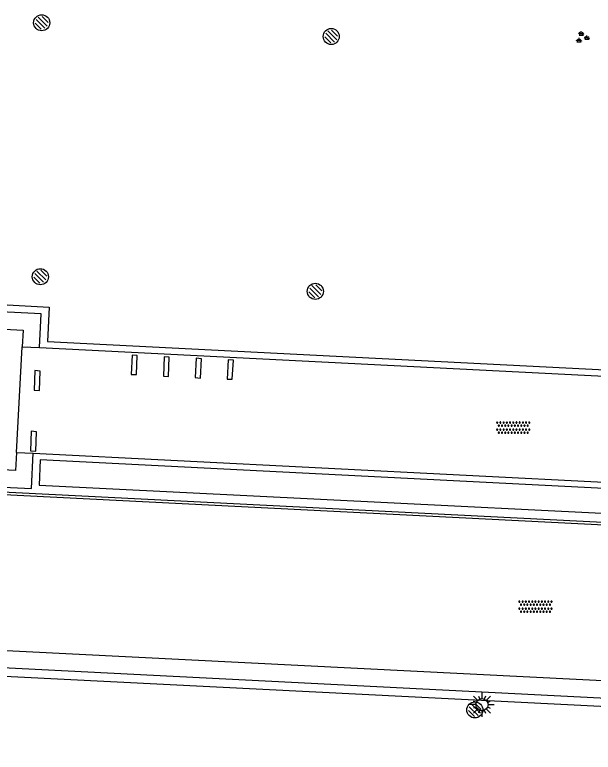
# Model space of a CAD drawing. Extents: x 132994 to 136000, y 393499 to 395512.
# Drawn here: x 133051.72 to 133087.76, y 394597.21 to 394643.12 of the extents above; entities that cross this region are included whole.
import ezdxf

# ---------------------------------------------------------------- set-up
doc = ezdxf.new("R2010")
doc.units = 0
for name, color, linetype in [('bs-afsc-hekwerk laag', 7, 'Continuous'), ('bs-symb-sproeier', 7, 'Continuous'), ('bs-symb-tijdwaarneming atletiek', 7, 'Continuous'), ('bs-symb-veldverlichting', 7, 'Continuous'), ('gg-afsc-hekwerk', 7, 'Continuous'), ('gg-knt-verharding', 7, 'Continuous'), ('gt-grn-afwateringsgoot', 7, 'Continuous'), ('gt-symb-groenvak', 7, 'Continuous'), ('gt-symb-overige verharding', 7, 'Continuous')]:
    doc.layers.add(name, color=color, linetype=linetype)

# ---------------------------------------------------------------- blocks, each defined once
blk = doc.blocks.new('gt0-GRVAK')
at = {"layer": 'gt-symb-groenvak'}
for p, q in [((-0.11, 0.189), (-0.228, 0.24)), ((-0.182, 0.153), (0.088, 0.153)), ((-0.091, 0.211), (-0.156, 0.322)), ((-0.047, 0.214), (-0.047, 0.393)), ((-0.004, 0.211), (0.061, 0.322)), ((0.015, 0.189), (0.133, 0.24)), ((0.262, -0.052), (0.197, 0.059)), ((0.305, -0.049), (0.305, 0.13)), ((0.349, -0.052), (0.414, 0.059)), ((-0.245, -0.228), (-0.363, -0.177)), ((-0.318, -0.264), (-0.047, -0.264)), ((-0.226, -0.206), (-0.291, -0.095)), ((-0.183, -0.203), (-0.183, -0.024)), ((-0.139, -0.206), (-0.074, -0.095)), ((-0.12, -0.228), (-0.002, -0.177)), ((0.243, -0.074), (0.125, -0.023)), ((0.17, -0.11), (0.441, -0.11)), ((0.368, -0.074), (0.486, -0.023))]:
    blk.add_line(p, q, dxfattribs=at)
blk = doc.blocks.new('bs0-TIJDW')
at = {"layer": 'bs-symb-tijdwaarneming atletiek'}
for p, q in [((-0.345, 0.203), (0.203, -0.345)), ((-0.212, 0.354), (0.345, -0.203)), ((0.025, 0.399), (0.399, 0.025)), ((-0.399, -0.025), (-0.025, -0.399))]:
    blk.add_line(p, q, dxfattribs=at)
blk.add_circle((0, 0), 0.5, dxfattribs=at)
blk = doc.blocks.new('bs0-VELDV')
at = {"layer": 'bs-symb-veldverlichting'}
for p, q in [((-0.53, 0.53), (-0.265, 0.265)), ((-0.215, 0.52), (-0.144, 0.346)), ((0, 0.75), (0, 0.375)), ((0.215, 0.52), (0.144, 0.346)), ((0.265, 0.265), (0.53, 0.53)), ((-0.375, 0), (-0.75, 0)), ((-0.346, 0.144), (-0.52, 0.215)), ((0.346, 0.144), (0.52, 0.215)), ((0.375, 0), (0.75, 0)), ((-0.265, -0.265), (-0.53, -0.53)), ((-0.346, -0.144), (-0.52, -0.215)), ((-0.144, -0.346), (-0.215, -0.52)), ((0, -0.375), (0, -0.75)), ((0.144, -0.346), (0.215, -0.52)), ((0.265, -0.265), (0.53, -0.53)), ((0.346, -0.144), (0.52, -0.215))]:
    blk.add_line(p, q, dxfattribs=at)
blk.add_circle((0, 0), 0.375, dxfattribs=at)
blk = doc.blocks.new('gt0-OVH')
at = {"layer": 'gt-symb-overige verharding'}
for points in [[(-0.972, 0.298), (-0.967, 0.308), (-0.965, 0.319), (-0.966, 0.33), (-0.971, 0.34), (-0.978, 0.348), (-0.988, 0.353), (-0.999, 0.355), (-1.01, 0.354), (-1.02, 0.349), (-1.028, 0.342), (-1.033, 0.332), (-1.035, 0.321), (-1.034, 0.31), (-1.029, 0.3), (-1.022, 0.292), (-1.012, 0.287), (-1.001, 0.285), (-0.99, 0.286), (-0.98, 0.291)], [(-0.872, 0.106), (-0.867, 0.116), (-0.865, 0.126), (-0.866, 0.137), (-0.871, 0.147), (-0.878, 0.156), (-0.888, 0.161), (-0.899, 0.163), (-0.91, 0.162), (-0.92, 0.157), (-0.928, 0.15), (-0.933, 0.14), (-0.935, 0.129), (-0.934, 0.118), (-0.929, 0.108), (-0.922, 0.1), (-0.912, 0.095), (-0.901, 0.092), (-0.89, 0.094), (-0.88, 0.098)], [(-0.772, 0.298), (-0.767, 0.308), (-0.765, 0.319), (-0.766, 0.33), (-0.771, 0.34), (-0.778, 0.348), (-0.788, 0.353), (-0.799, 0.355), (-0.81, 0.354), (-0.82, 0.349), (-0.828, 0.342), (-0.833, 0.332), (-0.835, 0.321), (-0.834, 0.31), (-0.829, 0.3), (-0.822, 0.292), (-0.812, 0.287), (-0.801, 0.285), (-0.79, 0.286), (-0.78, 0.291)], [(-0.672, 0.106), (-0.667, 0.116), (-0.665, 0.126), (-0.666, 0.137), (-0.671, 0.147), (-0.678, 0.156), (-0.688, 0.161), (-0.699, 0.163), (-0.71, 0.162), (-0.72, 0.157), (-0.728, 0.15), (-0.733, 0.14), (-0.735, 0.129), (-0.734, 0.118), (-0.729, 0.108), (-0.722, 0.1), (-0.712, 0.095), (-0.701, 0.092), (-0.69, 0.094), (-0.68, 0.098)], [(-0.572, 0.298), (-0.567, 0.308), (-0.565, 0.319), (-0.566, 0.33), (-0.571, 0.34), (-0.578, 0.348), (-0.588, 0.353), (-0.599, 0.355), (-0.61, 0.354), (-0.62, 0.349), (-0.628, 0.342), (-0.633, 0.332), (-0.635, 0.321), (-0.634, 0.31), (-0.629, 0.3), (-0.622, 0.292), (-0.612, 0.287), (-0.601, 0.285), (-0.59, 0.286), (-0.58, 0.291)], [(-0.472, 0.106), (-0.467, 0.116), (-0.465, 0.126), (-0.466, 0.137), (-0.471, 0.147), (-0.478, 0.156), (-0.488, 0.161), (-0.499, 0.163), (-0.51, 0.162), (-0.52, 0.157), (-0.528, 0.15), (-0.533, 0.14), (-0.535, 0.129), (-0.534, 0.118), (-0.529, 0.108), (-0.522, 0.1), (-0.512, 0.095), (-0.501, 0.092), (-0.49, 0.094), (-0.48, 0.098)], [(-0.372, 0.298), (-0.367, 0.308), (-0.365, 0.319), (-0.366, 0.33), (-0.371, 0.34), (-0.378, 0.348), (-0.388, 0.353), (-0.399, 0.355), (-0.41, 0.354), (-0.42, 0.349), (-0.428, 0.342), (-0.433, 0.332), (-0.435, 0.321), (-0.434, 0.31), (-0.429, 0.3), (-0.422, 0.292), (-0.412, 0.287), (-0.401, 0.285), (-0.39, 0.286), (-0.38, 0.291)], [(-0.272, 0.106), (-0.267, 0.116), (-0.265, 0.126), (-0.266, 0.137), (-0.271, 0.147), (-0.278, 0.156), (-0.288, 0.161), (-0.299, 0.163), (-0.31, 0.162), (-0.32, 0.157), (-0.328, 0.15), (-0.333, 0.14), (-0.335, 0.129), (-0.334, 0.118), (-0.329, 0.108), (-0.322, 0.1), (-0.312, 0.095), (-0.301, 0.092), (-0.29, 0.094), (-0.28, 0.098)], [(-0.172, 0.298), (-0.167, 0.308), (-0.165, 0.319), (-0.166, 0.33), (-0.171, 0.34), (-0.178, 0.348), (-0.188, 0.353), (-0.199, 0.355), (-0.21, 0.354), (-0.22, 0.349), (-0.228, 0.342), (-0.233, 0.332), (-0.235, 0.321), (-0.234, 0.31), (-0.229, 0.3), (-0.222, 0.292), (-0.212, 0.287), (-0.201, 0.285), (-0.19, 0.286), (-0.18, 0.291)], [(-0.072, 0.106), (-0.067, 0.116), (-0.065, 0.126), (-0.066, 0.137), (-0.071, 0.147), (-0.078, 0.156), (-0.088, 0.161), (-0.099, 0.163), (-0.11, 0.162), (-0.12, 0.157), (-0.128, 0.15), (-0.133, 0.14), (-0.135, 0.129), (-0.134, 0.118), (-0.129, 0.108), (-0.122, 0.1), (-0.112, 0.095), (-0.101, 0.092), (-0.09, 0.094), (-0.08, 0.098)], [(0.028, 0.298), (0.033, 0.308), (0.035, 0.319), (0.034, 0.33), (0.029, 0.34), (0.022, 0.348), (0.012, 0.353), (0.001, 0.355), (-0.01, 0.354), (-0.02, 0.349), (-0.028, 0.342), (-0.033, 0.332), (-0.035, 0.321), (-0.034, 0.31), (-0.029, 0.3), (-0.022, 0.292), (-0.012, 0.287), (-0.001, 0.285), (0.01, 0.286), (0.02, 0.291)], [(0.128, 0.106), (0.133, 0.116), (0.135, 0.126), (0.134, 0.137), (0.129, 0.147), (0.122, 0.156), (0.112, 0.161), (0.101, 0.163), (0.09, 0.162), (0.08, 0.157), (0.072, 0.15), (0.067, 0.14), (0.065, 0.129), (0.066, 0.118), (0.071, 0.108), (0.078, 0.1), (0.088, 0.095), (0.099, 0.092), (0.11, 0.094), (0.12, 0.098)], [(0.228, 0.298), (0.233, 0.308), (0.235, 0.319), (0.234, 0.33), (0.229, 0.34), (0.222, 0.348), (0.212, 0.353), (0.201, 0.355), (0.19, 0.354), (0.18, 0.349), (0.172, 0.342), (0.167, 0.332), (0.165, 0.321), (0.166, 0.31), (0.171, 0.3), (0.178, 0.292), (0.188, 0.287), (0.199, 0.285), (0.21, 0.286), (0.22, 0.291)], [(0.328, 0.106), (0.333, 0.116), (0.335, 0.126), (0.334, 0.137), (0.329, 0.147), (0.322, 0.156), (0.312, 0.161), (0.301, 0.163), (0.29, 0.162), (0.28, 0.157), (0.272, 0.15), (0.267, 0.14), (0.265, 0.129), (0.266, 0.118), (0.271, 0.108), (0.278, 0.1), (0.288, 0.095), (0.299, 0.092), (0.31, 0.094), (0.32, 0.098)], [(0.428, 0.298), (0.433, 0.308), (0.435, 0.319), (0.434, 0.33), (0.429, 0.34), (0.422, 0.348), (0.412, 0.353), (0.401, 0.355), (0.39, 0.354), (0.38, 0.349), (0.372, 0.342), (0.367, 0.332), (0.365, 0.321), (0.366, 0.31), (0.371, 0.3), (0.378, 0.292), (0.388, 0.287), (0.399, 0.285), (0.41, 0.286), (0.42, 0.291)], [(0.528, 0.106), (0.533, 0.116), (0.535, 0.126), (0.534, 0.137), (0.529, 0.147), (0.522, 0.156), (0.512, 0.161), (0.501, 0.163), (0.49, 0.162), (0.48, 0.157), (0.472, 0.15), (0.467, 0.14), (0.465, 0.129), (0.466, 0.118), (0.471, 0.108), (0.478, 0.1), (0.488, 0.095), (0.499, 0.092), (0.51, 0.094), (0.52, 0.098)], [(0.628, 0.298), (0.633, 0.308), (0.635, 0.319), (0.634, 0.33), (0.629, 0.34), (0.622, 0.348), (0.612, 0.353), (0.601, 0.355), (0.59, 0.354), (0.58, 0.349), (0.572, 0.342), (0.567, 0.332), (0.565, 0.321), (0.566, 0.31), (0.571, 0.3), (0.578, 0.292), (0.588, 0.287), (0.599, 0.285), (0.61, 0.286), (0.62, 0.291)], [(0.728, 0.106), (0.733, 0.116), (0.735, 0.126), (0.734, 0.137), (0.729, 0.147), (0.722, 0.156), (0.712, 0.161), (0.701, 0.163), (0.69, 0.162), (0.68, 0.157), (0.672, 0.15), (0.667, 0.14), (0.665, 0.129), (0.666, 0.118), (0.671, 0.108), (0.678, 0.1), (0.688, 0.095), (0.699, 0.092), (0.71, 0.094), (0.72, 0.098)], [(0.828, 0.298), (0.833, 0.308), (0.835, 0.319), (0.834, 0.33), (0.829, 0.34), (0.822, 0.348), (0.812, 0.353), (0.801, 0.355), (0.79, 0.354), (0.78, 0.349), (0.772, 0.342), (0.767, 0.332), (0.765, 0.321), (0.766, 0.31), (0.771, 0.3), (0.778, 0.292), (0.788, 0.287), (0.799, 0.285), (0.81, 0.286), (0.82, 0.291)], [(0.928, 0.106), (0.933, 0.116), (0.935, 0.126), (0.934, 0.137), (0.929, 0.147), (0.922, 0.156), (0.912, 0.161), (0.901, 0.163), (0.89, 0.162), (0.88, 0.157), (0.872, 0.15), (0.867, 0.14), (0.865, 0.129), (0.866, 0.118), (0.871, 0.108), (0.878, 0.1), (0.888, 0.095), (0.899, 0.092), (0.91, 0.094), (0.92, 0.098)], [(1.028, 0.298), (1.033, 0.308), (1.035, 0.319), (1.034, 0.33), (1.029, 0.34), (1.022, 0.348), (1.012, 0.353), (1.001, 0.355), (0.99, 0.354), (0.98, 0.349), (0.972, 0.342), (0.967, 0.332), (0.965, 0.321), (0.966, 0.31), (0.971, 0.3), (0.978, 0.292), (0.988, 0.287), (0.999, 0.285), (1.01, 0.286), (1.02, 0.291)], [(-0.972, -0.142), (-0.967, -0.132), (-0.965, -0.121), (-0.966, -0.11), (-0.971, -0.1), (-0.978, -0.092), (-0.988, -0.087), (-0.999, -0.085), (-1.01, -0.086), (-1.02, -0.091), (-1.028, -0.098), (-1.033, -0.108), (-1.035, -0.119), (-1.034, -0.13), (-1.029, -0.14), (-1.022, -0.148), (-1.012, -0.153), (-1.001, -0.155), (-0.99, -0.154), (-0.98, -0.149)], [(-0.872, -0.334), (-0.867, -0.324), (-0.865, -0.314), (-0.866, -0.303), (-0.871, -0.293), (-0.878, -0.284), (-0.888, -0.279), (-0.899, -0.277), (-0.91, -0.278), (-0.92, -0.283), (-0.928, -0.29), (-0.933, -0.3), (-0.935, -0.311), (-0.934, -0.322), (-0.929, -0.332), (-0.922, -0.34), (-0.912, -0.345), (-0.901, -0.348), (-0.89, -0.346), (-0.88, -0.342)], [(-0.772, -0.142), (-0.767, -0.132), (-0.765, -0.121), (-0.766, -0.11), (-0.771, -0.1), (-0.778, -0.092), (-0.788, -0.087), (-0.799, -0.085), (-0.81, -0.086), (-0.82, -0.091), (-0.828, -0.098), (-0.833, -0.108), (-0.835, -0.119), (-0.834, -0.13), (-0.829, -0.14), (-0.822, -0.148), (-0.812, -0.153), (-0.801, -0.155), (-0.79, -0.154), (-0.78, -0.149)], [(-0.672, -0.334), (-0.667, -0.324), (-0.665, -0.314), (-0.666, -0.303), (-0.671, -0.293), (-0.678, -0.284), (-0.688, -0.279), (-0.699, -0.277), (-0.71, -0.278), (-0.72, -0.283), (-0.728, -0.29), (-0.733, -0.3), (-0.735, -0.311), (-0.734, -0.322), (-0.729, -0.332), (-0.722, -0.34), (-0.712, -0.345), (-0.701, -0.348), (-0.69, -0.346), (-0.68, -0.342)], [(-0.572, -0.142), (-0.567, -0.132), (-0.565, -0.121), (-0.566, -0.11), (-0.571, -0.1), (-0.578, -0.092), (-0.588, -0.087), (-0.599, -0.085), (-0.61, -0.086), (-0.62, -0.091), (-0.628, -0.098), (-0.633, -0.108), (-0.635, -0.119), (-0.634, -0.13), (-0.629, -0.14), (-0.622, -0.148), (-0.612, -0.153), (-0.601, -0.155), (-0.59, -0.154), (-0.58, -0.149)], [(-0.472, -0.334), (-0.467, -0.324), (-0.465, -0.314), (-0.466, -0.303), (-0.471, -0.293), (-0.478, -0.284), (-0.488, -0.279), (-0.499, -0.277), (-0.51, -0.278), (-0.52, -0.283), (-0.528, -0.29), (-0.533, -0.3), (-0.535, -0.311), (-0.534, -0.322), (-0.529, -0.332), (-0.522, -0.34), (-0.512, -0.345), (-0.501, -0.348), (-0.49, -0.346), (-0.48, -0.342)], [(-0.372, -0.142), (-0.367, -0.132), (-0.365, -0.121), (-0.366, -0.11), (-0.371, -0.1), (-0.378, -0.092), (-0.388, -0.087), (-0.399, -0.085), (-0.41, -0.086), (-0.42, -0.091), (-0.428, -0.098), (-0.433, -0.108), (-0.435, -0.119), (-0.434, -0.13), (-0.429, -0.14), (-0.422, -0.148), (-0.412, -0.153), (-0.401, -0.155), (-0.39, -0.154), (-0.38, -0.149)], [(-0.272, -0.334), (-0.267, -0.324), (-0.265, -0.314), (-0.266, -0.303), (-0.271, -0.293), (-0.278, -0.284), (-0.288, -0.279), (-0.299, -0.277), (-0.31, -0.278), (-0.32, -0.283), (-0.328, -0.29), (-0.333, -0.3), (-0.335, -0.311), (-0.334, -0.322), (-0.329, -0.332), (-0.322, -0.34), (-0.312, -0.345), (-0.301, -0.348), (-0.29, -0.346), (-0.28, -0.342)], [(-0.172, -0.142), (-0.167, -0.132), (-0.165, -0.121), (-0.166, -0.11), (-0.171, -0.1), (-0.178, -0.092), (-0.188, -0.087), (-0.199, -0.085), (-0.21, -0.086), (-0.22, -0.091), (-0.228, -0.098), (-0.233, -0.108), (-0.235, -0.119), (-0.234, -0.13), (-0.229, -0.14), (-0.222, -0.148), (-0.212, -0.153), (-0.201, -0.155), (-0.19, -0.154), (-0.18, -0.149)], [(-0.072, -0.334), (-0.067, -0.324), (-0.065, -0.314), (-0.066, -0.303), (-0.071, -0.293), (-0.078, -0.284), (-0.088, -0.279), (-0.099, -0.277), (-0.11, -0.278), (-0.12, -0.283), (-0.128, -0.29), (-0.133, -0.3), (-0.135, -0.311), (-0.134, -0.322), (-0.129, -0.332), (-0.122, -0.34), (-0.112, -0.345), (-0.101, -0.348), (-0.09, -0.346), (-0.08, -0.342)], [(0.028, -0.142), (0.033, -0.132), (0.035, -0.121), (0.034, -0.11), (0.029, -0.1), (0.022, -0.092), (0.012, -0.087), (0.001, -0.085), (-0.01, -0.086), (-0.02, -0.091), (-0.028, -0.098), (-0.033, -0.108), (-0.035, -0.119), (-0.034, -0.13), (-0.029, -0.14), (-0.022, -0.148), (-0.012, -0.153), (-0.001, -0.155), (0.01, -0.154), (0.02, -0.149)], [(0.128, -0.334), (0.133, -0.324), (0.135, -0.314), (0.134, -0.303), (0.129, -0.293), (0.122, -0.284), (0.112, -0.279), (0.101, -0.277), (0.09, -0.278), (0.08, -0.283), (0.072, -0.29), (0.067, -0.3), (0.065, -0.311), (0.066, -0.322), (0.071, -0.332), (0.078, -0.34), (0.088, -0.345), (0.099, -0.348), (0.11, -0.346), (0.12, -0.342)], [(0.228, -0.142), (0.233, -0.132), (0.235, -0.121), (0.234, -0.11), (0.229, -0.1), (0.222, -0.092), (0.212, -0.087), (0.201, -0.085), (0.19, -0.086), (0.18, -0.091), (0.172, -0.098), (0.167, -0.108), (0.165, -0.119), (0.166, -0.13), (0.171, -0.14), (0.178, -0.148), (0.188, -0.153), (0.199, -0.155), (0.21, -0.154), (0.22, -0.149)], [(0.328, -0.334), (0.333, -0.324), (0.335, -0.314), (0.334, -0.303), (0.329, -0.293), (0.322, -0.284), (0.312, -0.279), (0.301, -0.277), (0.29, -0.278), (0.28, -0.283), (0.272, -0.29), (0.267, -0.3), (0.265, -0.311), (0.266, -0.322), (0.271, -0.332), (0.278, -0.34), (0.288, -0.345), (0.299, -0.348), (0.31, -0.346), (0.32, -0.342)], [(0.428, -0.142), (0.433, -0.132), (0.435, -0.121), (0.434, -0.11), (0.429, -0.1), (0.422, -0.092), (0.412, -0.087), (0.401, -0.085), (0.39, -0.086), (0.38, -0.091), (0.372, -0.098), (0.367, -0.108), (0.365, -0.119), (0.366, -0.13), (0.371, -0.14), (0.378, -0.148), (0.388, -0.153), (0.399, -0.155), (0.41, -0.154), (0.42, -0.149)], [(0.528, -0.334), (0.533, -0.324), (0.535, -0.314), (0.534, -0.303), (0.529, -0.293), (0.522, -0.284), (0.512, -0.279), (0.501, -0.277), (0.49, -0.278), (0.48, -0.283), (0.472, -0.29), (0.467, -0.3), (0.465, -0.311), (0.466, -0.322), (0.471, -0.332), (0.478, -0.34), (0.488, -0.345), (0.499, -0.348), (0.51, -0.346), (0.52, -0.342)], [(0.628, -0.142), (0.633, -0.132), (0.635, -0.121), (0.634, -0.11), (0.629, -0.1), (0.622, -0.092), (0.612, -0.087), (0.601, -0.085), (0.59, -0.086), (0.58, -0.091), (0.572, -0.098), (0.567, -0.108), (0.565, -0.119), (0.566, -0.13), (0.571, -0.14), (0.578, -0.148), (0.588, -0.153), (0.599, -0.155), (0.61, -0.154), (0.62, -0.149)], [(0.728, -0.334), (0.733, -0.324), (0.735, -0.314), (0.734, -0.303), (0.729, -0.293), (0.722, -0.284), (0.712, -0.279), (0.701, -0.277), (0.69, -0.278), (0.68, -0.283), (0.672, -0.29), (0.667, -0.3), (0.665, -0.311), (0.666, -0.322), (0.671, -0.332), (0.678, -0.34), (0.688, -0.345), (0.699, -0.348), (0.71, -0.346), (0.72, -0.342)], [(0.828, -0.142), (0.833, -0.132), (0.835, -0.121), (0.834, -0.11), (0.829, -0.1), (0.822, -0.092), (0.812, -0.087), (0.801, -0.085), (0.79, -0.086), (0.78, -0.091), (0.772, -0.098), (0.767, -0.108), (0.765, -0.119), (0.766, -0.13), (0.771, -0.14), (0.778, -0.148), (0.788, -0.153), (0.799, -0.155), (0.81, -0.154), (0.82, -0.149)], [(0.928, -0.334), (0.933, -0.324), (0.935, -0.314), (0.934, -0.303), (0.929, -0.293), (0.922, -0.284), (0.912, -0.279), (0.901, -0.277), (0.89, -0.278), (0.88, -0.283), (0.872, -0.29), (0.867, -0.3), (0.865, -0.311), (0.866, -0.322), (0.871, -0.332), (0.878, -0.34), (0.888, -0.345), (0.899, -0.348), (0.91, -0.346), (0.92, -0.342)], [(1.028, -0.142), (1.033, -0.132), (1.035, -0.121), (1.034, -0.11), (1.029, -0.1), (1.022, -0.092), (1.012, -0.087), (1.001, -0.085), (0.99, -0.086), (0.98, -0.091), (0.972, -0.098), (0.967, -0.108), (0.965, -0.119), (0.966, -0.13), (0.971, -0.14), (0.978, -0.148), (0.988, -0.153), (0.999, -0.155), (1.01, -0.154), (1.02, -0.149)]]:
    blk.add_lwpolyline(points, close=True, dxfattribs=at)
blk = doc.blocks.new('bs0-SPROEIER')
at = {"layer": 'bs-symb-sproeier'}
for p, q in [((-0.345, 0.203), (0.203, -0.345)), ((-0.212, 0.354), (0.345, -0.203)), ((0.025, 0.399), (0.399, 0.025)), ((-0.399, -0.025), (-0.025, -0.399))]:
    blk.add_line(p, q, dxfattribs=at)
blk.add_circle((0, 0), 0.5, dxfattribs=at)

msp = doc.modelspace()

# ---------------------------------------------------------------- linework, layer by layer
at = {"layer": 'bs-afsc-hekwerk laag'}
msp.add_lwpolyline([(133144.389, 394600.011), (133144.274, 394597.74), (133008.77, 394604.596), (133009.346, 394615.412)], dxfattribs=at)
at = {"layer": 'gg-afsc-hekwerk'}
msp.add_lwpolyline([(133144.389, 394600.011), (133144.274, 394597.74), (133008.77, 394604.596), (133009.346, 394615.412)], dxfattribs=at)
at = {"layer": 'gg-knt-verharding'}
for p, q in [((133051.832, 394615.874), (133052.183, 394622.454)), ((133052.183, 394622.454), (133053.261, 394622.4)), ((133053.261, 394622.4), (133111.088, 394619.487)), ((133051.832, 394615.874), (133052.872, 394615.822)), ((133052.872, 394615.822), (133110.622, 394612.919))]:
    msp.add_line(p, q, dxfattribs=at)
for points in [[(133036.949, 394642.031), (133041.851, 394641.76), (133041.454, 394633.894), (133036.566, 394634.129), (133035.605, 394614.91), (133036.963, 394614.738), (133038.322, 394614.598), (133040.103, 394614.518), (133040.773, 394625.635), (133053.855, 394624.927), (133053.759, 394622.789), (133110.577, 394619.899), (133110.689, 394622.116), (133123.764, 394621.47), (133123.125, 394610.364)], [(133053.261, 394622.4), (133053.367, 394624.511), (133041.234, 394625.108), (133040.616, 394614.216), (133052.762, 394613.632), (133052.872, 394615.822)], [(133051.832, 394615.874), (133051.772, 394614.749), (133041.715, 394615.242), (133042.241, 394624.001), (133052.238, 394623.491), (133052.183, 394622.454)], [(133059.353, 394621.919), (133059.024, 394621.936), (133058.968, 394620.734), (133059.298, 394620.717), (133059.353, 394621.919)], [(133061.302, 394620.603), (133061.349, 394621.811), (133061.023, 394621.83), (133060.977, 394620.621), (133061.302, 394620.603)], [(133063.358, 394621.71), (133063.022, 394621.743), (133062.957, 394620.53), (133063.293, 394620.497), (133063.358, 394621.71)], [(133065.27, 394620.43), (133065.344, 394621.614), (133065.018, 394621.63), (133064.943, 394620.445), (133065.27, 394620.43)], [(133053.307, 394620.941), (133052.968, 394620.965), (133052.926, 394619.759), (133053.264, 394619.735), (133053.307, 394620.941)], [(133052.75, 394617.193), (133052.69, 394615.979), (133053.022, 394615.952), (133053.081, 394617.165), (133052.75, 394617.193)], [(133143.505, 394603.483), (133143.258, 394598.907), (133009.875, 394605.595), (133010.386, 394615.847)], [(133145.037, 394602.383), (133144.735, 394597.212), (133008.16, 394604.077), (133008.717, 394615.176)], [(133053.308, 394615.411), (133053.248, 394613.842), (133109.996, 394611.023), (133110.112, 394612.52), (133053.308, 394615.411)], [(133124.116, 394609.701), (133038.197, 394614.043), (133036.694, 394614.2), (133035.199, 394614.419)]]:
    msp.add_lwpolyline(points, dxfattribs=at)
at = {"layer": 'gt-grn-afwateringsgoot'}
msp.add_line((133124.108, 394609.551), (133038.189, 394613.893), dxfattribs=at)

# ---------------------------------------------------------------- block references
at = {"layer": 'bs-symb-sproeier'}
for p in [(133053.397, 394642.62), (133071.436, 394641.768), (133053.314, 394626.812), (133070.446, 394625.903)]:
    msp.add_blockref('bs0-SPROEIER', p, dxfattribs=at)
at = {"layer": 'bs-symb-tijdwaarneming atletiek'}
msp.add_blockref('bs0-TIJDW', (133080.384, 394599.844), dxfattribs=at)
at = {"layer": 'bs-symb-veldverlichting'}
msp.add_blockref('bs0-VELDV', (133080.829, 394600.174), dxfattribs=at)
at = {"layer": 'gt-symb-groenvak'}
msp.add_blockref('gt0-GRVAK', (133087.063, 394641.704), dxfattribs=at)
at = {"layer": 'gt-symb-overige verharding'}
for p in [(133082.777, 394617.416), (133084.16, 394606.27)]:
    msp.add_blockref('gt0-OVH', p, dxfattribs=at)

doc.saveas('drawing.dxf')
